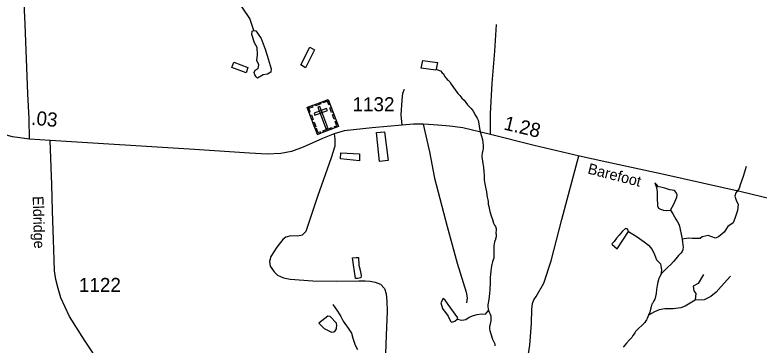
# Model space of a CAD drawing. Extents: x 2082433 to 2279600, y 546599 to 755198.
# Drawn here: x 2177586 to 2184182, y 564790 to 567720 of the extents above; entities that cross this region are included whole.
import ezdxf

# ---------------------------------------------------------------- set-up
doc = ezdxf.new("R2010")
doc.units = 0
for name, color, linetype in [('Exist Cultural Cemetery CELL', 7, 'Continuous'), ('Exist Hydrographic Creek Single Shore', 7, 'Continuous'), ('Exist Hydrographic Misc Water Feature', 7, 'Continuous'), ('Exist Hydrographic Pond Under 1500 Sq Ft', 7, 'Continuous'), ('Exist Road Non-System Type 51', 7, 'Continuous'), ('Exist Road Secondary Mileage Hundredths English Label', 7, 'Continuous'), ('Exist Road Secondary Type 51 Attributed', 7, 'Continuous'), ('Exist Road Secondary Type 51 Label', 7, 'Continuous'), ('Exist Road Secondary Type 51 Number Label', 7, 'Continuous')]:
    doc.layers.add(name, color=color, linetype=linetype)

msp = doc.modelspace()

# ---------------------------------------------------------------- linework, layer by layer
at = {"layer": 'Exist Cultural Cemetery CELL'}
for points in [[(2180176.7, 566897.4), (2180362.9, 566968), (2180453.2, 566729.9), (2180267, 566659.3)], [(2180378.3, 566927.4), (2180367.7, 566923.4), (2180356.3, 566953.5), (2180318.4, 566939.1), (2180314.4, 566949.5), (2180362.9, 566967.9)], [(2180192.1, 566856.9), (2180202.7, 566860.9), (2180191.3, 566891), (2180229.2, 566905.4), (2180225.3, 566915.8), (2180176.7, 566897.4)], [(2180246, 566923.6), (2180294.4, 566942), (2180298.5, 566931.3), (2180250, 566913)], [(2180289, 566908.6), (2180271.6, 566902), (2180343.5, 566712.4), (2180361, 566719)], [(2180393.6, 566855.1), (2180378.2, 566895.6), (2180388.8, 566899.6), (2180404.2, 566859.1)], [(2180218.4, 566787.5), (2180203, 566828), (2180213.6, 566832.1), (2180229, 566791.6)], [(2180239, 566848.2), (2180245.6, 566830.7), (2180355.7, 566872.5), (2180349.1, 566890)], [(2180416.9, 566793.4), (2180401.6, 566833.9), (2180412.2, 566838), (2180427.6, 566797.5)], [(2180242.2, 566724.7), (2180226.8, 566765.2), (2180237.5, 566769.2), (2180252.8, 566728.7)], [(2180422.2, 566718.1), (2180418.1, 566728.9), (2180438.7, 566736.7), (2180424.4, 566774.5), (2180434.8, 566778.4), (2180453.2, 566729.9)], [(2180297.9, 566671.1), (2180293.9, 566681.8), (2180273.3, 566674), (2180259, 566711.8), (2180248.6, 566707.8), (2180267, 566659.3)], [(2180316.7, 566690.4), (2180396, 566720.5), (2180400.1, 566709.8), (2180320.7, 566679.7)]]:
    msp.add_lwpolyline(points, close=True, dxfattribs=at)
at = {"layer": 'Exist Hydrographic Creek Single Shore'}
for points in [[(2179703, 567582.8), (2179667.1, 567688.8), (2179549, 567865.1), (2179013, 568453.2), (2179003, 568669.9), (2179170.3, 568887.9)], [(2183397.2, 565988.7), (2183417.5, 565954.8), (2183431.5, 565929.1), (2183444, 565907), (2183460, 565883.1), (2183469.8, 565863.4), (2183475.8, 565845.4), (2183482.3, 565815.2), (2183490.5, 565773.5), (2183499, 565731.6), (2183502.6, 565703.5), (2183507, 565679.7), (2183509.2, 565655.4), (2183507.2, 565643.6), (2183505.5, 565635.4), (2183499.4, 565621.7), (2183487.3, 565605.7), (2183467.8, 565585.5), (2183443.6, 565555.1), (2183421.9, 565531.2), (2183399.9, 565506.9), (2183374.1, 565482.8), (2183352.1, 565462.6), (2183334.3, 565444.7), (2183316.5, 565424.7), (2183310.5, 565414.6), (2183298.6, 565394.5), (2183292.5, 565380.4), (2183284.9, 565350.3), (2183278.7, 565318.4), (2183273.2, 565282.4), (2183269.7, 565248.4), (2183263.8, 565220.5), (2183261.7, 565208.2), (2183257.8, 565198.3), (2183249.8, 565182.5), (2183237.9, 565160.3), (2183232, 565152.3), (2183224, 565130), (2183218.2, 565110.2), (2183212.7, 565082.2), (2183202.4, 565056.2), (2183196.7, 565040), (2183188.7, 565025.8), (2183182.6, 565013.8), (2183178.7, 565005.8), (2183169, 564991.9), (2183154.9, 564975.8), (2183143.2, 564963.8), (2183115.3, 564939.6), (2183097.5, 564921.6), (2183087.2, 564911.4), (2183079.4, 564899.6), (2183073.3, 564891.2), (2183063.8, 564875.2), (2183054, 564859.2), (2183034.1, 564837.1), (2183008.1, 564809), (2182978.3, 564773)], [(2180405, 565149.8), (2180445.5, 565091.9), (2180474.4, 565045.6), (2180494.6, 565002.1), (2180540.9, 564941.3), (2180569.9, 564895), (2180581.4, 564851.6), (2180601.7, 564790.8), (2180621.9, 564750.2)], [(2181780.8, 565114), (2181784.9, 565098), (2181792.7, 565076.1), (2181797, 565066.1), (2181803.4, 565050.2), (2181805.2, 565038.1), (2181805.4, 565032), (2181805, 565022.3), (2181803.2, 565006.4), (2181797.6, 564980.1), (2181795.8, 564964.2), (2181793.5, 564956), (2181793.9, 564932.4), (2181796.2, 564920.3), (2181802.1, 564900.3), (2181820, 564844.5), (2181838.4, 564802.4), (2181840.3, 564792.4), (2181840.7, 564784.6)]]:
    msp.add_lwpolyline(points, dxfattribs=at)
at = {"layer": 'Exist Hydrographic Misc Water Feature'}
for points in [[(2181320.7, 567238.7), (2181341.2, 567230.8), (2181356.8, 567222.7), (2181373.2, 567206.9), (2181387.1, 567193), (2181395.1, 567177.2), (2181401.7, 567165.2), (2181409.7, 567157.1), (2181417.3, 567147.1), (2181425.7, 567141.4), (2181440, 567125.4), (2181453.8, 567105.5), (2181488, 567055.7), (2181512.4, 567023.7), (2181528.2, 567003.8), (2181548.3, 566982.1), (2181568.4, 566962), (2181596.7, 566922.5), (2181630.9, 566888.5), (2181649.2, 566864.7), (2181667.2, 566828.7), (2181683.2, 566804.8), (2181691.4, 566784.9), (2181697.6, 566752.7), (2181703.7, 566710.8), (2181711.9, 566673.1), (2181722.2, 566645.2), (2181730.4, 566615.2), (2181734.5, 566583.4), (2181736.7, 566561.1), (2181736.5, 566545.3), (2181736.7, 566533.1), (2181734.7, 566519.2), (2181728.7, 566493.3), (2181725.3, 566469.1), (2181725.3, 566457.4), (2181727.3, 566443.3), (2181733.5, 566401.4), (2181738, 566367.1), (2181741.9, 566327.6), (2181744.5, 566299.2), (2181746.4, 566257.5), (2181752.3, 566221.3), (2181760.7, 566177.5), (2181765, 566149.7), (2181769.1, 566123.5), (2181773, 566103.4), (2181777.5, 566079.6), (2181779.6, 566065.6), (2181781.4, 566041.8), (2181785.9, 566019.6), (2181796, 565975.9), (2181808.3, 565937.9), (2181820.2, 565904.1), (2181828.4, 565872), (2181837, 565854.1), (2181844.6, 565842), (2181850.5, 565826.1), (2181852.6, 565818.1), (2181853, 565808.3), (2181851.2, 565804.2), (2181848.7, 565792.3), (2181849.1, 565784.2), (2181850.7, 565774.2), (2181852.8, 565768.2), (2181851.2, 565758.3), (2181851.2, 565750.2), (2181847.1, 565734.2), (2181845.2, 565728), (2181837.4, 565706), (2181833.3, 565690), (2181831.7, 565672.1), (2181831.5, 565648.1), (2181831.9, 565620.1), (2181831.9, 565596.2), (2181832.3, 565576.2), (2181830.2, 565561.9), (2181826.1, 565546.4), (2181820.4, 565530.2), (2181812.6, 565506.2), (2181808.9, 565492.2), (2181806.7, 565473.9), (2181803, 565448.1), (2181800.9, 565415.9), (2181799.5, 565391.8), (2181797.4, 565369.8), (2181797.4, 565354), (2181797.6, 565340.2), (2181797.4, 565324), (2181795.8, 565303.9), (2181796, 565284.1), (2181793.7, 565247.9), (2181790.3, 565222.1), (2181785.9, 565196), (2181784.5, 565179.9), (2181780.2, 565164), (2181776.7, 565147.9), (2181776.9, 565136.1), (2181779, 565128.1), (2181780.8, 565114)], [(2184067.1, 566374.6), (2184040, 566285.5), (2184012.9, 566211.9), (2184005.2, 566181), (2183974.2, 566142.2), (2183966.5, 566111.2), (2183978.1, 566076.4), (2183997.4, 566037.7), (2183989.7, 565983.4), (2183966.5, 565913.7), (2183951, 565875), (2183904.6, 565844), (2183873.6, 565793.7), (2183823.3, 565751.1), (2183796.2, 565739.5), (2183730.5, 565762.7), (2183676.3, 565751.1), (2183660.8, 565735.6), (2183587.3, 565735.6), (2183556.3, 565739.5), (2183499, 565731.6)], [(2183024.3, 565797.6), (2183101.7, 565751.1), (2183163.6, 565706.6), (2183200.3, 565677.5), (2183233.2, 565638.8), (2183254.5, 565594.2), (2183271.9, 565545.8), (2183295.1, 565524.5), (2183308.7, 565511), (2183312.6, 565476.1), (2183316.4, 565454.8), (2183310.5, 565414.6)], [(2183687.9, 565418), (2183641.5, 565336.7), (2183598.9, 565313.5), (2183602.8, 565270.9), (2183622.1, 565247.6), (2183618.2, 565220.5), (2183614.4, 565189.6)], [(2183927.8, 565402.5), (2183846.5, 565309.6), (2183800.1, 565259.3), (2183753.7, 565220.5), (2183695.6, 565193.4), (2183614.4, 565189.6)], [(2183614.4, 565189.6), (2183525.4, 565135.3), (2183486.7, 565119.8), (2183420.9, 565112.1), (2183347.4, 565112.1), (2183297.1, 565104.4), (2183254.5, 565085), (2183202.4, 565056.2)], [(2181507.1, 565019.5), (2181547.6, 565010.8), (2181582.3, 565016.6), (2181611.2, 565036.9), (2181651.7, 565054.2), (2181683.6, 565062.9), (2181721.2, 565068.7), (2181755.9, 565065.8), (2181784.9, 565098)]]:
    msp.add_lwpolyline(points, dxfattribs=at)
at = {"layer": 'Exist Hydrographic Pond Under 1500 Sq Ft'}
for points in [[(2179703, 567582.8), (2179722.4, 567578.5), (2179737.5, 567557.4), (2179767.6, 567510.8), (2179805.2, 567416), (2179823, 567358.5), (2179856.4, 567240), (2179853.4, 567213), (2179825.1, 567192.7), (2179787.2, 567188.9), (2179736, 567158.8), (2179725.4, 567169.3), (2179711.9, 567187.4), (2179707.4, 567208.5), (2179714.9, 567228), (2179742, 567244.6), (2179748, 567277.6), (2179730.1, 567316.2), (2179737.5, 567364.9), (2179734.5, 567431.1), (2179710.4, 567471.7), (2179684.8, 567546.9), (2179689.3, 567574), (2179703, 567582.8)], [(2180242.5, 567410.5), (2180161.3, 567250), (2180119.3, 567275.8), (2180200.5, 567434.3), (2180242.5, 567410.5)], [(2179636.2, 567204.9), (2179509.7, 567252.3), (2179525.5, 567300.7), (2179649.7, 567253.1), (2179636.2, 567204.9)], [(2181320.7, 567238.7), (2181317, 567228.8), (2181187.2, 567247.9), (2181200.5, 567316.1), (2181330.7, 567298.8), (2181320.7, 567238.7)], [(2180790.4, 566675.7), (2180862, 566682.3), (2180895.4, 566428.6), (2180817.5, 566420.1), (2180790.4, 566675.7)], [(2180471.8, 566442), (2180475.3, 566496.2), (2180639.5, 566487.2), (2180639.9, 566425.1), (2180471.8, 566442)]]:
    msp.add_lwpolyline(points, dxfattribs=at)
for points in [[(2183397.2, 565988.7), (2183424.8, 566039.6), (2183444.1, 566082.2), (2183453.8, 566101.6), (2183455.7, 566122.9), (2183448, 566144.2), (2183432.5, 566161.6), (2183391.9, 566169.3), (2183345.4, 566182.9), (2183310.6, 566190.6), (2183289.3, 566194.5), (2183275.8, 566211.9), (2183258.4, 566231.3), (2183271.9, 566188.7), (2183279.7, 566150), (2183279.7, 566111.2), (2183279.7, 566080.3), (2183281.6, 566047.3), (2183281.6, 566026), (2183289.3, 566006.7), (2183306.8, 565997), (2183335.8, 565987.3), (2183357.1, 565983.4)], [(2183024.3, 565797.6), (2183020.4, 565809.2), (2183012.7, 565820.8), (2182997.2, 565824.7), (2182972.1, 565801.4), (2182941.1, 565766.6), (2182917.9, 565739.5), (2182896.6, 565710.4), (2182879.2, 565691.1), (2182877.3, 565685.3), (2182923.7, 565644.6)], [(2180578.5, 565563.8), (2180610.4, 565566.7), (2180630.6, 565566.7), (2180633.5, 565500.1), (2180648, 565442.2), (2180653.7, 565404.6), (2180650.9, 565387.2), (2180621.9, 565381.4), (2180604.6, 565381.4)], [(2181382.7, 565204.8), (2181362.5, 565164.3), (2181376.9, 565115), (2181426.1, 565048.4), (2181446.4, 565002.1), (2181455, 564993.4), (2181484, 565002.1), (2181507.1, 565019.5), (2181512.9, 565031.1), (2181426.1, 565149.8), (2181400.1, 565190.3)], [(2180358.7, 565048.4), (2180280.6, 564984.8), (2180326.9, 564938.4), (2180367.4, 564918.2), (2180393.4, 564906.6), (2180413.7, 564909.5), (2180425.2, 564918.2), (2180436.8, 564935.5), (2180436.8, 564947.1), (2180439.7, 564961.6), (2180436.8, 564984.8), (2180381.8, 565045.6)]]:
    msp.add_lwpolyline(points, close=True, dxfattribs=at)
at = {"layer": 'Exist Road Non-System Type 51'}
for points in [[(2181800.8, 566659.1), (2181802.8, 566843), (2181815.2, 567115.6), (2181840, 567398.6), (2181854.5, 567634.1)], [(2181020, 566741.8), (2181009.7, 566834.7), (2181017.9, 566964.8), (2181024.1, 567026.8), (2181038.6, 567059.9)], [(2181203.8, 566750), (2181259.6, 566504.2), (2181305, 566270.8), (2181416.6, 565843.3), (2181507.4, 565516.9), (2181585.9, 565258.7), (2181594.2, 565209.1), (2181588, 565165.8)], [(2180414.8, 566665.3), (2180423, 566617.8), (2180421, 566555.9), (2180390, 566450.5), (2180268.1, 566107.6), (2180164.8, 565797.8), (2180131.8, 565764.8), (2180094.6, 565756.5), (2180030.6, 565760.6), (2179987.2, 565748.2), (2179960.4, 565727.6), (2179908.7, 565659.4), (2179855, 565576.8), (2179842.6, 565533.4), (2179848.8, 565492.1), (2179883.9, 565440.5), (2179914.9, 565411.6), (2179966.6, 565386.8), (2180026.5, 565376.4), (2180226.8, 565362)], [(2182123.6, 564614.8), (2182148.5, 564790.8), (2182165.6, 564980.9), (2182168.8, 565109), (2182174.6, 565158.8), (2182184.3, 565193), (2182206.2, 565221), (2182273.4, 565339.4), (2182338.4, 565537.7), (2182434.2, 565906.1), (2182585, 566468.4)], [(2180226.8, 565362), (2180437.5, 565357.9), (2180635.8, 565359.9), (2180691.6, 565359.9), (2180734.9, 565357.9), (2180778.3, 565349.6), (2180825.8, 565331), (2180863, 565291.8), (2180877.5, 565246.3), (2180883.7, 565180.2), (2180885.7, 565091.4), (2180875.4, 564874.5), (2180871.3, 564717.5)]]:
    msp.add_lwpolyline(points, dxfattribs=at)
at = {"layer": 'Exist Road Secondary Type 51 Attributed'}
msp.add_line((2177899.1, 566604.8), (2177714.8, 566617.2), dxfattribs=at)
for points in [[(2177714.8, 566617.2), (2177712.7, 566800.1), (2177700.9, 567019.1), (2177676, 567638.4), (2177656.6, 568070.8), (2177647.6, 568295.2), (2177655.9, 568458.7), (2177671.1, 568544.7), (2177696.1, 568647.2), (2177737.7, 568762.2), (2177801.4, 568909.1), (2177880.4, 569133.6), (2177921.3, 569237.5), (2177964.9, 569403.8)], [(2177714.8, 566617.2), (2177563.8, 566639.5), (2177446.6, 566670.2), (2177343.5, 566713.1), (2177265.4, 566750.6), (2177203.1, 566794.3), (2177119, 566854.2), (2176862.6, 567027.4), (2176758, 567113.3), (2176699.8, 567161.8), (2176665.2, 567197.8), (2176564, 567308.7), (2176442.8, 567466.6), (2175932.2, 568130.3), (2175670.3, 568486.5)], [(2184524.2, 566030.2), (2184023.8, 566151.6), (2183337.4, 566304), (2182833.4, 566412.4), (2182589.1, 566467.5), (2182189.3, 566562.3), (2181800.8, 566659.1), (2181557.1, 566716.7), (2181442.2, 566731.5), (2181334.8, 566741.5), (2181251.7, 566746.3), (2181203.8, 566750), (2181118.7, 566749.6), (2181020, 566741.8), (2180751.5, 566717), (2180505.7, 566690.1), (2180414.8, 566665.3), (2180313.6, 566622), (2180142.1, 566547.6), (2180036.8, 566508.4), (2179943.8, 566489.8), (2179822, 566485.6), (2179665, 566491.8), (2179177.4, 566524.9), (2177899.1, 566604.8)], [(2178347.2, 564614.3), (2178204.7, 564835.3), (2178070.4, 565043.9), (2177994, 565209.1), (2177971.2, 565293.8), (2177948.5, 565372.3), (2177938.2, 565448.7), (2177934.1, 565547.9), (2177929.9, 565725.5), (2177919.6, 565981.6), (2177913.4, 566210.9), (2177899.1, 566604.8)]]:
    msp.add_lwpolyline(points, dxfattribs=at)

# ---------------------------------------------------------------- texts
at = {"layer": 'Exist Road Secondary Mileage Hundredths English Label'}
for s, rotation, p in [('.03', 354.82779, (2177726.9, 566746.4)), ('1.28', 346.47219, (2181911.5, 566704.4))]:
    msp.add_text(s, height=125, rotation=rotation, dxfattribs=at).set_placement(p)
at = {"layer": 'Exist Road Secondary Type 51 Label'}
for s, rotation, p in [('Barefoot', 345.60567, (2182656.6, 566313.8)), ('Eldridge', 271.47884, (2177744.2, 566111.3))]:
    msp.add_text(s, height=95, rotation=rotation, dxfattribs=at).set_placement(p)
at = {"layer": 'Exist Road Secondary Type 51 Number Label'}
for s, p in [('1132', (2180578.5, 566864.5)), ('1122', (2178153.7, 565261.7))]:
    msp.add_text(s, height=125, dxfattribs=at).set_placement(p)

doc.saveas('drawing.dxf')
